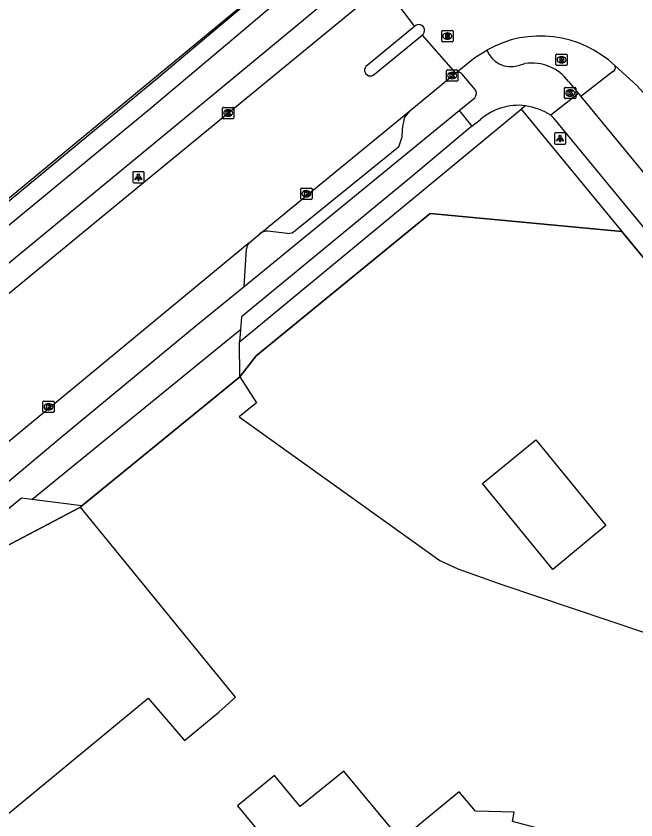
# Model space of a CAD drawing. Extents: x 156141 to 158132, y 385651 to 388399.
# Drawn here: x 157420.4 to 157475.3, y 386578.9 to 386650.1 of the extents above; entities that cross this region are included whole.
import ezdxf

# ---------------------------------------------------------------- set-up
doc = ezdxf.new("R2010")
doc.units = 0
for name, color, linetype in [('IMGEO_Berm_gesloten', 7, 'Continuous'), ('IMGEO_Berm_groen', 7, 'Continuous'), ('IMGEO_Brandkraan', 7, 'Continuous'), ('IMGEO_Fietspad_gesloten', 7, 'Continuous'), ('IMGEO_Fietspad_open', 7, 'Continuous'), ('IMGEO_Groenvoorziening', 7, 'Continuous'), ('IMGEO_Hek', 7, 'Continuous'), ('IMGEO_Kolk', 7, 'Continuous'), ('IMGEO_Lichtpunt', 7, 'Continuous'), ('IMGEO_Pand', 7, 'Continuous'), ('IMGEO_Parkeervlak_open', 7, 'Continuous'), ('IMGEO_Rijbaan_lokaal_gesloten', 7, 'Continuous'), ('IMGEO_Rijbaan_lokaal_open', 7, 'Continuous'), ('IMGEO_Rioolput', 7, 'Continuous'), ('IMGEO_Voetpad_gesloten', 7, 'Continuous'), ('IMGEO_Voetpad_open', 7, 'Continuous')]:
    doc.layers.add(name, color=color, linetype=linetype)

msp = doc.modelspace()

# ---------------------------------------------------------------- linework, layer by layer
at = {"layer": 'IMGEO_Berm_gesloten'}
msp.add_lwpolyline([(157473.222, 386645.157), (157470.402, 386642.955)], dxfattribs=at)
msp.add_arc((157473.059, 386645.527), 0.405, 293.80937, 22.32412, dxfattribs=at)
at = {"layer": 'IMGEO_Berm_groen'}
for points in [[(157465.111, 386641.833), (157474.038, 386631.016)], [(157571.032, 386515.967), (157569.464, 386515.756), (157563.711, 386522.427), (157504.703, 386593.86), (157500, 386599.556), (157474.038, 386631.016)]]:
    msp.add_lwpolyline(points, dxfattribs=at)
at = {"layer": 'IMGEO_Brandkraan'}
for p, q in [((157468.196, 386645.791), (157468.196, 386646.643)), ((157468.271, 386646.717), (157469.123, 386646.717)), ((157468.684, 386646.497), (157468.709, 386646.497)), ((157469.197, 386646.643), (157469.197, 386645.791)), ((157469.123, 386645.717), (157468.271, 386645.717)), ((157468.707, 386645.937), (157468.682, 386645.937))]:
    msp.add_line(p, q, dxfattribs=at)
for points in [[(157468.196, 386645.791), (157468.196, 386646.643)], [(157468.271, 386646.717), (157469.123, 386646.717)], [(157468.544, 386646.417), (157468.544, 386646.017), (157468.757, 386646.017)], [(157468.775, 386646.417), (157468.544, 386646.417)], [(157468.723, 386646.336), (157468.669, 386646.336), (157468.669, 386646.26)], [(157468.669, 386646.26), (157468.722, 386646.26)], [(157469.197, 386646.643), (157469.197, 386645.791)], [(157469.123, 386645.717), (157468.271, 386645.717)], [(157468.731, 386646.184), (157468.669, 386646.184), (157468.669, 386646.103)], [(157468.669, 386646.103), (157468.731, 386646.103)]]:
    msp.add_lwpolyline(points, dxfattribs=at)
for centre, radius, start, end in [((157468.273, 386646.641), 0.0765, 91.55205, 178.44795), ((157468.273, 386646.641), 0.0765, 91.55205, 178.44795), ((157468.724, 386646.298), 0.0379, 267.82845, 90.93552), ((157468.779, 386646.272), 0.145, 59.4692, 91.53667), ((157468.804, 386646.319), 0.0922, 285.51372, 58.15012), ((157468.809, 386646.127), 0.105, 301.31148, 78.98903), ((157469.121, 386646.641), 0.0765, 1.55205, 88.44795), ((157469.121, 386646.641), 0.0765, 1.55205, 88.44795), ((157468.273, 386645.793), 0.0765, 181.55205, 268.44795), ((157468.273, 386645.793), 0.0765, 181.55205, 268.44795), ((157468.732, 386646.143), 0.0404, 269.87594, 90.50774), ((157468.763, 386646.268), 0.251, 268.66757, 293.53466), ((157469.121, 386645.793), 0.0765, 271.55205, 358.44795), ((157469.121, 386645.793), 0.0765, 271.55205, 358.44795)]:
    msp.add_arc(centre, radius, start, end, dxfattribs=at)
for centre, major_axis, ratio, start_param, end_param in [((157468.683, 386646.217), (-0.387, 0.002), 0.722429, 4.712389, 7.853982), ((157468.708, 386646.217), (-0.39, 0.002), 0.717154, 1.570796, 4.712389)]:
    msp.add_ellipse(centre, major_axis=major_axis, ratio=ratio, start_param=start_param, end_param=end_param, dxfattribs=at)
at = {"layer": 'IMGEO_Fietspad_gesloten'}
for points in [[(157388.924, 386606.194), (157432.202, 386641.872), (157439.098, 386647.651), (157445.938, 386653.466), (157448.75, 386655.977)], [(157450.605, 386653.724), (157437.983, 386643.221), (157390.577, 386604.195)], [(157470.187, 386643.218), (157467.738, 386641.303)], [(157470.187, 386643.218), (157470.402, 386642.955)], [(157470.402, 386642.955), (157508.301, 386596.933), (157569.929, 386522.174), (157570.938, 386521.364)], [(157440.559, 386626.134), (157459.614, 386641.71)], [(157459.614, 386641.71), (157460.748, 386640.332)], [(157571.032, 386515.967), (157505.986, 386594.955), (157500, 386602.224), (157468.022, 386641.057), (157467.738, 386641.303)], [(157460.748, 386640.332), (157455.216, 386635.714), (157440.347, 386623.46), (157440.244, 386622.337)], [(157421.754, 386607.263), (157440.244, 386622.337)], [(157421.754, 386607.263), (157420.831, 386607.378), (157395.183, 386586.243), (157329.519, 386532.125)]]:
    msp.add_lwpolyline(points, dxfattribs=at)
at = {"layer": 'IMGEO_Fietspad_open'}
for points in [[(157464.878, 386645.725), (157465.445, 386645.877)], [(157461.02, 386643.609), (157459.89, 386644.936)], [(157469.313, 386644.285), (157470.187, 386643.218)], [(157459.614, 386641.71), (157461.012, 386642.853)], [(157460.748, 386640.332), (157461.508, 386640.917)]]:
    msp.add_lwpolyline(points, dxfattribs=at)
for centre, radius, start, end in [((157464.191, 386647.876), 2.258, 200.96439, 287.70696), ((157466.073, 386641.907), 4.019, 36.27247, 98.98514), ((157459.55, 386644.703), 0.412, 34.33183, 128.30589), ((157460.541, 386643.236), 0.607, 320.89577, 37.89167), ((157464.871, 386637.09), 5.095, 83.01393, 131.30875), ((157464.377, 386635.768), 6.476, 58.73273, 80.09372)]:
    msp.add_arc(centre, radius, start, end, dxfattribs=at)
at = {"layer": 'IMGEO_Groenvoorziening'}
msp.add_lwpolyline([(157474.038, 386631.016), (157457.04, 386632.593), (157441.623, 386619.981), (157440.185, 386618.119)], dxfattribs=at)
at = {"layer": 'IMGEO_Hek'}
for points in [[(157442.138, 386652.478), (157400.211, 386617.877), (157400.156, 386617.832)], [(157440.185, 386618.119), (157441.623, 386619.981), (157457.04, 386632.593)], [(157457.04, 386632.593), (157474.038, 386631.016)], [(157474.038, 386631.016), (157500, 386599.556)], [(157426.201, 386606.709), (157439.829, 386617.829)], [(157439.829, 386617.829), (157440.185, 386618.119)], [(157415.889, 386601.234), (157426.002, 386606.547), (157426.201, 386606.709)]]:
    msp.add_lwpolyline(points, dxfattribs=at)
at = {"layer": 'IMGEO_Kolk'}
for p, q in [((157458.5, 386644.396), (157458.5, 386645.248)), ((157458.575, 386645.322), (157459.427, 386645.322)), ((157458.988, 386645.102), (157459.013, 386645.102)), ((157459.501, 386645.248), (157459.501, 386644.396)), ((157459.427, 386644.322), (157458.575, 386644.322)), ((157459.011, 386644.542), (157458.986, 386644.542)), ((157468.964, 386642.848), (157468.964, 386643.7)), ((157469.039, 386643.774), (157469.891, 386643.774)), ((157469.452, 386643.554), (157469.477, 386643.554)), ((157469.965, 386643.7), (157469.965, 386642.848)), ((157469.891, 386642.774), (157469.039, 386642.774)), ((157469.475, 386642.994), (157469.45, 386642.994)), ((157438.732, 386642), (157439.584, 386642)), ((157438.657, 386641.074), (157438.657, 386641.926)), ((157439.145, 386641.78), (157439.17, 386641.78)), ((157439.658, 386641.926), (157439.658, 386641.074)), ((157439.584, 386641), (157438.732, 386641)), ((157439.168, 386641.22), (157439.143, 386641.22)), ((157445.657, 386634.851), (157446.509, 386634.851)), ((157445.582, 386633.925), (157445.582, 386634.777)), ((157446.07, 386634.631), (157446.095, 386634.631)), ((157446.583, 386634.777), (157446.583, 386633.925)), ((157446.509, 386633.851), (157445.657, 386633.851)), ((157446.093, 386634.071), (157446.068, 386634.071)), ((157422.735, 386615.053), (157422.735, 386615.905)), ((157422.81, 386615.979), (157423.662, 386615.979)), ((157423.223, 386615.759), (157423.248, 386615.759)), ((157423.736, 386615.905), (157423.736, 386615.053)), ((157423.662, 386614.979), (157422.81, 386614.979)), ((157423.246, 386615.199), (157423.221, 386615.199))]:
    msp.add_line(p, q, dxfattribs=at)
for points in [[(157458.5, 386644.396), (157458.5, 386645.248)], [(157458.575, 386645.322), (157459.427, 386645.322)], [(157458.821, 386645.022), (157458.944, 386645.022), (157458.944, 386644.871), (157459.074, 386645.022), (157459.238, 386645.022), (157459.092, 386644.871), (157459.245, 386644.622), (157459.093, 386644.622), (157459.008, 386644.786), (157458.944, 386644.719), (157458.944, 386644.622), (157458.821, 386644.622), (157458.821, 386645.022)], [(157459.501, 386645.248), (157459.501, 386644.396)], [(157459.427, 386644.322), (157458.575, 386644.322)], [(157468.964, 386642.848), (157468.964, 386643.7)], [(157469.039, 386643.774), (157469.891, 386643.774)], [(157469.285, 386643.474), (157469.408, 386643.474), (157469.408, 386643.323), (157469.538, 386643.474), (157469.702, 386643.474), (157469.556, 386643.323), (157469.709, 386643.074), (157469.557, 386643.074), (157469.472, 386643.238), (157469.408, 386643.171), (157469.408, 386643.074), (157469.285, 386643.074), (157469.285, 386643.474)], [(157469.965, 386643.7), (157469.965, 386642.848)], [(157469.891, 386642.774), (157469.039, 386642.774)], [(157438.732, 386642), (157439.584, 386642)], [(157438.657, 386641.074), (157438.657, 386641.926)], [(157438.978, 386641.7), (157439.101, 386641.7), (157439.101, 386641.549), (157439.231, 386641.7), (157439.395, 386641.7), (157439.249, 386641.549), (157439.402, 386641.3), (157439.25, 386641.3), (157439.165, 386641.464), (157439.101, 386641.397), (157439.101, 386641.3), (157438.978, 386641.3), (157438.978, 386641.7)], [(157439.658, 386641.926), (157439.658, 386641.074)], [(157439.584, 386641), (157438.732, 386641)], [(157445.657, 386634.851), (157446.509, 386634.851)], [(157445.582, 386633.925), (157445.582, 386634.777)], [(157445.903, 386634.551), (157446.026, 386634.551), (157446.026, 386634.4), (157446.156, 386634.551), (157446.32, 386634.551), (157446.174, 386634.4), (157446.327, 386634.151), (157446.175, 386634.151), (157446.09, 386634.315), (157446.026, 386634.248), (157446.026, 386634.151), (157445.903, 386634.151), (157445.903, 386634.551)], [(157446.583, 386634.777), (157446.583, 386633.925)], [(157446.509, 386633.851), (157445.657, 386633.851)], [(157422.735, 386615.053), (157422.735, 386615.905)], [(157422.81, 386615.979), (157423.662, 386615.979)], [(157423.056, 386615.679), (157423.179, 386615.679), (157423.179, 386615.528), (157423.309, 386615.679), (157423.473, 386615.679), (157423.327, 386615.528), (157423.48, 386615.279), (157423.328, 386615.279), (157423.243, 386615.443), (157423.179, 386615.376), (157423.179, 386615.279), (157423.056, 386615.279), (157423.056, 386615.679)], [(157423.736, 386615.905), (157423.736, 386615.053)], [(157423.662, 386614.979), (157422.81, 386614.979)]]:
    msp.add_lwpolyline(points, dxfattribs=at)
for centre, start, end in [((157458.577, 386645.246), 91.55205, 178.44795), ((157458.577, 386645.246), 91.55205, 178.44795), ((157459.425, 386645.246), 1.55205, 88.44795), ((157459.425, 386645.246), 1.55205, 88.44795), ((157458.577, 386644.398), 181.55205, 268.44795), ((157458.577, 386644.398), 181.55205, 268.44795), ((157459.425, 386644.398), 271.55205, 358.44795), ((157459.425, 386644.398), 271.55205, 358.44795), ((157469.041, 386643.698), 91.55205, 178.44795), ((157469.041, 386643.698), 91.55205, 178.44795), ((157469.889, 386643.698), 1.55205, 88.44795), ((157469.889, 386643.698), 1.55205, 88.44795), ((157469.041, 386642.85), 181.55205, 268.44795), ((157469.041, 386642.85), 181.55205, 268.44795), ((157469.889, 386642.85), 271.55205, 358.44795), ((157469.889, 386642.85), 271.55205, 358.44795), ((157438.734, 386641.924), 91.55205, 178.44795), ((157438.734, 386641.924), 91.55205, 178.44795), ((157439.582, 386641.924), 1.55205, 88.44795), ((157439.582, 386641.924), 1.55205, 88.44795), ((157438.734, 386641.076), 181.55205, 268.44795), ((157438.734, 386641.076), 181.55205, 268.44795), ((157439.582, 386641.076), 271.55205, 358.44795), ((157439.582, 386641.076), 271.55205, 358.44795), ((157445.659, 386634.775), 91.55205, 178.44795), ((157445.659, 386634.775), 91.55205, 178.44795), ((157446.507, 386634.775), 1.55205, 88.44795), ((157446.507, 386634.775), 1.55205, 88.44795), ((157445.659, 386633.927), 181.55205, 268.44795), ((157445.659, 386633.927), 181.55205, 268.44795), ((157446.507, 386633.927), 271.55205, 358.44795), ((157446.507, 386633.927), 271.55205, 358.44795), ((157422.812, 386615.903), 91.55205, 178.44795), ((157422.812, 386615.903), 91.55205, 178.44795), ((157423.66, 386615.903), 1.55205, 88.44795), ((157423.66, 386615.903), 1.55205, 88.44795), ((157422.812, 386615.055), 181.55205, 268.44795), ((157422.812, 386615.055), 181.55205, 268.44795), ((157423.66, 386615.055), 271.55205, 358.44795), ((157423.66, 386615.055), 271.55205, 358.44795)]:
    msp.add_arc(centre, 0.0765, start, end, dxfattribs=at)
for centre, major_axis, ratio, start_param, end_param in [((157458.987, 386644.822), (-0.387, 0.002), 0.722429, 4.712389, 7.853982), ((157459.012, 386644.822), (-0.39, 0.002), 0.717154, 1.570796, 4.712389), ((157469.451, 386643.274), (-0.387, 0.002), 0.722429, 4.712389, 7.853982), ((157469.476, 386643.274), (-0.39, 0.002), 0.717154, 1.570796, 4.712389), ((157439.144, 386641.5), (-0.387, 0.002), 0.722429, 4.712389, 7.853982), ((157439.169, 386641.5), (-0.39, 0.002), 0.717154, 1.570796, 4.712389), ((157446.069, 386634.351), (-0.387, 0.002), 0.722429, 4.712389, 7.853982), ((157446.094, 386634.351), (-0.39, 0.002), 0.717154, 1.570796, 4.712389), ((157423.222, 386615.479), (-0.387, 0.002), 0.722429, 4.712389, 7.853982), ((157423.247, 386615.479), (-0.39, 0.002), 0.717154, 1.570796, 4.712389)]:
    msp.add_ellipse(centre, major_axis=major_axis, ratio=ratio, start_param=start_param, end_param=end_param, dxfattribs=at)
at = {"layer": 'IMGEO_Lichtpunt'}
for p, q in [((157468.068, 386639.649), (157468.068, 386638.842)), ((157468.068, 386639.649), (157468.068, 386638.842)), ((157468.97, 386639.744), (157468.162, 386639.744)), ((157468.97, 386639.744), (157468.162, 386639.744)), ((157469.064, 386638.842), (157469.064, 386639.649)), ((157469.064, 386638.842), (157469.064, 386639.649)), ((157468.162, 386638.748), (157468.97, 386638.748)), ((157468.162, 386638.748), (157468.97, 386638.748)), ((157431.603, 386636.306), (157430.795, 386636.306)), ((157431.603, 386636.306), (157430.795, 386636.306)), ((157430.701, 386636.211), (157430.701, 386635.404)), ((157430.701, 386636.211), (157430.701, 386635.404)), ((157431.697, 386635.404), (157431.697, 386636.211)), ((157431.697, 386635.404), (157431.697, 386636.211)), ((157430.795, 386635.31), (157431.603, 386635.31)), ((157430.795, 386635.31), (157431.603, 386635.31))]:
    msp.add_line(p, q, dxfattribs=at)
for points in [[(157468.442, 386639.313), (157468.481, 386639.285), (157468.293, 386639.023), (157468.255, 386639.05), (157468.442, 386639.313)], [(157468.544, 386639.265), (157468.591, 386639.265), (157468.591, 386638.943), (157468.544, 386638.943), (157468.544, 386639.265)], [(157468.654, 386639.285), (157468.692, 386639.312), (157468.879, 386639.05), (157468.84, 386639.022), (157468.654, 386639.285)], [(157431.075, 386635.875), (157431.114, 386635.847), (157430.926, 386635.585), (157430.888, 386635.612), (157431.075, 386635.875)], [(157431.177, 386635.827), (157431.224, 386635.827), (157431.224, 386635.505), (157431.177, 386635.505), (157431.177, 386635.827)], [(157431.287, 386635.847), (157431.325, 386635.874), (157431.512, 386635.612), (157431.473, 386635.584), (157431.287, 386635.847)]]:
    msp.add_lwpolyline(points, dxfattribs=at)
for centre in [(157468.567, 386639.447), (157431.2, 386636.009)]:
    msp.add_circle(centre, 0.0994, dxfattribs=at)
for centre, start, end in [((157468.162, 386639.649), 90, 180), ((157468.162, 386639.649), 90, 180), ((157468.97, 386639.649), 0, 90), ((157468.97, 386639.649), 0, 90), ((157468.162, 386638.842), 180, 270), ((157468.162, 386638.842), 180, 270), ((157468.97, 386638.842), 270, 0), ((157468.97, 386638.842), 270, 360), ((157430.795, 386636.211), 90, 180), ((157430.795, 386636.211), 90, 180), ((157431.603, 386636.211), 0, 90), ((157431.603, 386636.211), 0, 90), ((157430.795, 386635.404), 180, 270), ((157430.795, 386635.404), 180, 270), ((157431.603, 386635.404), 270, 0), ((157431.603, 386635.404), 270, 360)]:
    msp.add_arc(centre, 0.0946, start, end, dxfattribs=at)
at = {"layer": 'IMGEO_Pand'}
msp.add_lwpolyline([(157472.632, 386604.968), (157467.911, 386601.067), (157461.694, 386608.67), (157466.425, 386612.546), (157472.632, 386604.968)], dxfattribs=at)
at = {"layer": 'IMGEO_Parkeervlak_open'}
for points in [[(157455.246, 386641.7), (157454.776, 386641.119)], [(157454.547, 386639.363), (157454.233, 386638.463), (157445.691, 386631.528), (157445.113, 386631.084)], [(157444.404, 386630.835), (157442.648, 386631.04)]]:
    msp.add_lwpolyline(points, dxfattribs=at)
for centre, radius, start, end in [((157461.461, 386639.354), 6.914, 165.21222, 179.92776), ((157442.678, 386629.794), 1.247, 91.39683, 125.8655), ((157444.422, 386631.916), 1.081, 269.02087, 309.68157)]:
    msp.add_arc(centre, radius, start, end, dxfattribs=at)
at = {"layer": 'IMGEO_Rijbaan_lokaal_gesloten'}
for points in [[(157440.185, 386618.119), (157441.667, 386615.821), (157440.114, 386614.602), (157457.918, 386601.876), (157459.496, 386601.111), (157463.415, 386599.749), (157498.164, 386588.038), (157524.178, 386556.253), (157530.117, 386556.049), (157566.085, 386512.302), (157580.687, 386514.238), (157593.904, 386524.945), (157594.573, 386534.074), (157597.966, 386536.942), (157641.486, 386572.982), (157656.949, 386585.816), (157668.946, 386595.566), (157713.757, 386632.61), (157734.895, 386649.22), (157805.111, 386707.246)], [(157452.924, 386652.786), (157429.506, 386633.553), (157391.761, 386602.481)], [(157452.924, 386652.786), (157455.672, 386649.151)], [(157455.672, 386649.151), (157451.463, 386645.715)], [(157452.122, 386644.95), (157456.357, 386648.409)], [(157456.357, 386648.409), (157459.294, 386645.027)], [(157459.294, 386645.027), (157461.01, 386646.433), (157462.083, 386647.068)], [(157473.433, 386645.681), (157475.374, 386643.934), (157477.147, 386641.982)], [(157455.246, 386641.7), (157459.294, 386645.027)], [(157441.948, 386630.804), (157455.246, 386641.7)], [(157441.012, 386630.014), (157441.948, 386630.804)], [(157441.012, 386630.014), (157414.527, 386608.125)], [(157440.185, 386618.119), (157439.829, 386617.829), (157426.201, 386606.709)], [(157297.7, 386472.957), (157408.986, 386564.286), (157406.345, 386567.501), (157408.054, 386569.305), (157409.595, 386570.572), (157409.296, 386570.978), (157413.216, 386574.145), (157432.072, 386589.667), (157435.275, 386585.915), (157438.322, 386588.436), (157439.803, 386589.751), (157426.054, 386606.589)], [(157426.201, 386606.709), (157426.054, 386606.589)], [(157484.608, 386573.356), (157464.342, 386578.733), (157464.485, 386579.57), (157461.056, 386579.665), (157459.61, 386581.362), (157454.459, 386577.132), (157449.393, 386583.191), (157445.545, 386580.084), (157443.251, 386582.832), (157439.977, 386580.131), (157442.522, 386577.049), (157406.913, 386547.832), (157411.047, 386542.765), (157300.909, 386452.296), (157299.463, 386454.041), (157295.711, 386451.029), (157297.18, 386449.225), (157281.802, 386436.654), (157261.165, 386419.758), (157291.564, 386382.798), (157295.842, 386386.359), (157307.29, 386395.727), (157334.391, 386362.794), (157351.692, 386377.027)]]:
    msp.add_lwpolyline(points, dxfattribs=at)
for centre, radius, start, end in [((157456.057, 386648.82), 0.508, 306.13348, 139.29172), ((157466.827, 386638.757), 9.57, 46.34764, 119.71805), ((157451.748, 386645.294), 0.508, 124.14943, 317.33628)]:
    msp.add_arc(centre, radius, start, end, dxfattribs=at)
at = {"layer": 'IMGEO_Rijbaan_lokaal_open'}
for points in [[(157440.559, 386626.134), (157440.788, 386629.471)], [(157418.226, 386607.639), (157424.344, 386612.801), (157436.323, 386622.672), (157440.559, 386626.134)]]:
    msp.add_lwpolyline(points, dxfattribs=at)
msp.add_arc((157441.599, 386629.454), 0.811, 136.35368, 178.81177, dxfattribs=at)
at = {"layer": 'IMGEO_Rioolput'}
for p, q in [((157458.075, 386647.886), (157458.075, 386648.738)), ((157458.15, 386648.812), (157459.002, 386648.812)), ((157458.563, 386648.592), (157458.588, 386648.592)), ((157459.076, 386648.738), (157459.076, 386647.886)), ((157459.002, 386647.812), (157458.15, 386647.812)), ((157458.586, 386648.032), (157458.561, 386648.032))]:
    msp.add_line(p, q, dxfattribs=at)
for points in [[(157458.075, 386647.886), (157458.075, 386648.738)], [(157458.15, 386648.812), (157459.002, 386648.812)], [(157458.664, 386648.51), (157458.412, 386648.512), (157458.412, 386648.112)], [(157458.59, 386648.431), (157458.536, 386648.431), (157458.536, 386648.35)], [(157459.076, 386648.738), (157459.076, 386647.886)], [(157459.002, 386647.812), (157458.15, 386647.812)], [(157458.412, 386648.112), (157458.536, 386648.112), (157458.536, 386648.274), (157458.547, 386648.274)], [(157458.536, 386648.35), (157458.588, 386648.35)], [(157458.594, 386648.245), (157458.665, 386648.112), (157458.805, 386648.112), (157458.74, 386648.238)]]:
    msp.add_lwpolyline(points, dxfattribs=at)
for centre, radius, start, end in [((157458.152, 386648.736), 0.0765, 91.55205, 178.44795), ((157458.152, 386648.736), 0.0765, 91.55205, 178.44795), ((157458.596, 386648.335), 0.0964, 77.00612, 93.18647), ((157458.61, 386648.392), 0.0378, 276.66336, 79.67722), ((157458.663, 386648.4), 0.109, 350.36119, 89.41601), ((157458.661, 386648.4), 0.112, 277.58423, 350.98172), ((157459, 386648.736), 0.0765, 1.55205, 88.44795), ((157459, 386648.736), 0.0765, 1.55205, 88.44795), ((157458.152, 386647.888), 0.0765, 181.55205, 268.44795), ((157458.152, 386647.888), 0.0765, 181.55205, 268.44795), ((157458.546, 386648.221), 0.0533, 26.02933, 88.69889), ((157458.572, 386648.539), 0.19, 274.7715, 282.96867), ((157458.645, 386648.185), 0.108, 29.51342, 73.79051), ((157459, 386647.888), 0.0765, 271.55205, 358.44795), ((157459, 386647.888), 0.0765, 271.55205, 358.44795)]:
    msp.add_arc(centre, radius, start, end, dxfattribs=at)
for centre, major_axis, ratio, start_param, end_param in [((157458.562, 386648.312), (-0.387, 0.002), 0.722429, 4.712389, 7.853982), ((157458.587, 386648.312), (-0.39, 0.002), 0.717154, 1.570796, 4.712389)]:
    msp.add_ellipse(centre, major_axis=major_axis, ratio=ratio, start_param=start_param, end_param=end_param, dxfattribs=at)
at = {"layer": 'IMGEO_Voetpad_gesloten'}
for points in [[(157440.244, 386622.337), (157440.143, 386621.238)], [(157440.185, 386618.119), (157440.143, 386621.238)], [(157426.201, 386606.709), (157421.754, 386607.263)]]:
    msp.add_lwpolyline(points, dxfattribs=at)
at = {"layer": 'IMGEO_Voetpad_open'}
for points in [[(157442.134, 386652.366), (157438.365, 386649.162), (157433.089, 386644.724), (157395.427, 386613.635)], [(157465.491, 386642.147), (157465.111, 386641.833)], [(157440.143, 386621.238), (157465.111, 386641.833)], [(157426.054, 386606.589), (157426.002, 386606.547), (157415.889, 386601.234), (157395.717, 386584.595), (157331.077, 386531.339)]]:
    msp.add_lwpolyline(points, dxfattribs=at)

doc.saveas('drawing.dxf')
